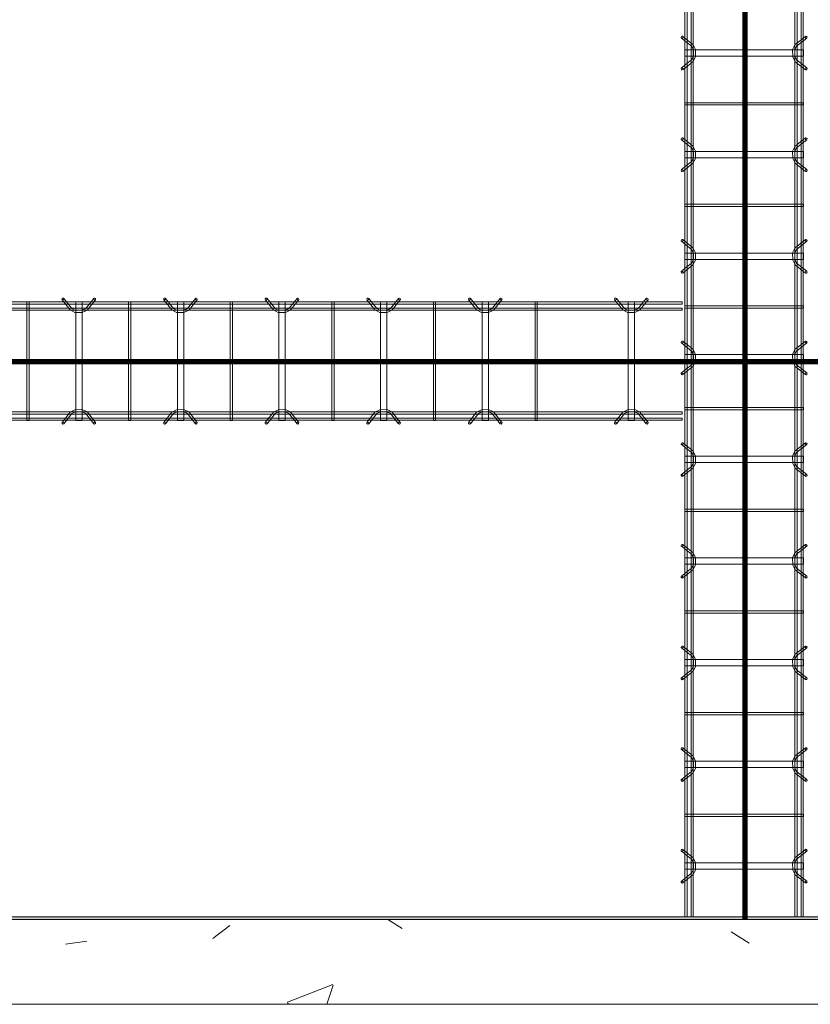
# Model space of a CAD drawing. Header units: inches. Extents: x -4136 to 1945, y -6639 to 12387.
# Tile 285 of 656: x -3736 to -3643, y 9891 to 10007. Entities that reach past the tile are written whole.
import ezdxf

# ---------------------------------------------------------------- set-up
doc = ezdxf.new("R2010")
doc.units = ezdxf.units.IN
doc.header["$MEASUREMENT"] = 0
for name, color, linetype, lineweight in [('A-GENM', 7, 'Continuous', 9), ('A-WALL-PATT', 7, 'Continuous', 18), ('S-BEAM', 7, 'Continuous', 9), ('S-FNDN', 7, 'Continuous', 9)]:
    doc.layers.add(name, color=color, linetype=linetype, lineweight=lineweight)

# ---------------------------------------------------------------- blocks, each defined once
blk = doc.blocks.new('Dowel bar assembly - Dowel bar assembly-671091-SLAB ON GROUND JOINTS')
at = {"layer": 'S-BEAM', "color": 253, "true_color": 0xaaaaaa}
for p, q in [((5.18, 1.19), (4.23, 2.39)), ((7.76, 2.39), (6.81, 1.19)), ((17.18, 1.19), (16.23, 2.39)), ((19.76, 2.39), (18.81, 1.19)), ((29.18, 1.19), (28.23, 2.39)), ((31.76, 2.39), (30.81, 1.19)), ((41.18, 1.19), (40.23, 2.39)), ((43.76, 2.39), (42.81, 1.19)), ((53.18, 1.19), (52.23, 2.39)), ((55.76, 2.39), (54.81, 1.19)), ((65.18, 1.19), (64.23, 2.39)), ((67.76, 2.39), (66.81, 1.19)), ((77.18, 1.19), (76.23, 2.39)), ((79.76, 2.39), (78.81, 1.19)), ((89.18, 1.19), (88.23, 2.39)), ((91.76, 2.39), (90.81, 1.19)), ((101.18, 1.19), (100.23, 2.39)), ((103.76, 2.39), (102.81, 1.19)), ((1524, 1.98), (0, 1.98)), ((0, 1.98), (0, 1.72)), ((0, 1.72), (0, 1.98)), ((0, 1.72), (1524, 1.72)), ((1524, 1.25), (0, 1.25)), ((0, 0.99), (0, 1.25)), ((0, 1.25), (0, 0.99)), ((4.02, 2.23), (4.97, 1.03)), ((5.63, 1.99), (5.63, -12.01)), ((6.38, 1.99), (5.63, 1.99)), ((5.63, 1.99), (6.38, 1.99)), ((6.38, -12.01), (6.38, 1.99)), ((7.01, 1.03), (7.96, 2.23)), ((11.87, 1.99), (11.87, -12.01)), ((12.13, 1.99), (11.87, 1.99)), ((11.87, 1.99), (12.13, 1.99)), ((12.13, -12.01), (12.13, 1.99)), ((16.02, 2.23), (16.97, 1.03)), ((17.63, 1.99), (17.63, -12.01)), ((18.38, 1.99), (17.63, 1.99)), ((17.63, 1.99), (18.38, 1.99)), ((18.38, -12.01), (18.38, 1.99)), ((19.01, 1.03), (19.96, 2.23)), ((23.87, 1.99), (23.87, -12.01)), ((24.13, 1.99), (23.87, 1.99)), ((23.87, 1.99), (24.13, 1.99)), ((24.13, -12.01), (24.13, 1.99)), ((28.02, 2.23), (28.97, 1.03)), ((29.63, 1.99), (29.63, -12.01)), ((30.38, 1.99), (29.63, 1.99)), ((29.63, 1.99), (30.38, 1.99)), ((30.38, -12.01), (30.38, 1.99)), ((31.01, 1.03), (31.96, 2.23)), ((35.87, 1.99), (35.87, -12.01)), ((36.13, 1.99), (35.87, 1.99)), ((35.87, 1.99), (36.13, 1.99)), ((36.13, -12.01), (36.13, 1.99)), ((40.02, 2.23), (40.97, 1.03)), ((41.63, 1.99), (41.63, -12.01)), ((42.38, 1.99), (41.63, 1.99)), ((41.63, 1.99), (42.38, 1.99)), ((42.38, -12.01), (42.38, 1.99)), ((43.01, 1.03), (43.96, 2.23)), ((47.87, 1.99), (47.87, -12.01)), ((48.13, 1.99), (47.87, 1.99)), ((47.87, 1.99), (48.13, 1.99)), ((48.13, -12.01), (48.13, 1.99)), ((52.02, 2.23), (52.97, 1.03)), ((53.63, 1.99), (53.63, -12.01)), ((54.38, 1.99), (53.63, 1.99)), ((53.63, 1.99), (54.38, 1.99)), ((54.38, -12.01), (54.38, 1.99)), ((55.01, 1.03), (55.96, 2.23)), ((59.87, 1.99), (59.87, -12.01)), ((60.13, 1.99), (59.87, 1.99)), ((59.87, 1.99), (60.13, 1.99)), ((60.13, -12.01), (60.13, 1.99)), ((64.02, 2.23), (64.97, 1.03)), ((65.63, 1.99), (65.63, -12.01)), ((66.38, 1.99), (65.63, 1.99)), ((65.63, 1.99), (66.38, 1.99)), ((66.38, -12.01), (66.38, 1.99)), ((67.01, 1.03), (67.96, 2.23)), ((71.87, 1.99), (71.87, -12.01)), ((72.13, 1.99), (71.87, 1.99)), ((71.87, 1.99), (72.13, 1.99)), ((72.13, -12.01), (72.13, 1.99)), ((76.02, 2.23), (76.97, 1.03)), ((77.63, 1.99), (77.63, -12.01)), ((78.38, 1.99), (77.63, 1.99)), ((77.63, 1.99), (78.38, 1.99)), ((78.38, -12.01), (78.38, 1.99)), ((79.01, 1.03), (79.96, 2.23)), ((83.87, 1.99), (83.87, -12.01)), ((84.13, 1.99), (83.87, 1.99)), ((83.87, 1.99), (84.13, 1.99)), ((84.13, -12.01), (84.13, 1.99)), ((88.02, 2.23), (88.97, 1.03)), ((89.63, 1.99), (89.63, -12.01)), ((90.38, 1.99), (89.63, 1.99)), ((89.63, 1.99), (90.38, 1.99)), ((90.38, -12.01), (90.38, 1.99)), ((91.01, 1.03), (91.96, 2.23)), ((95.87, 1.99), (95.87, -12.01)), ((96.13, 1.99), (95.87, 1.99)), ((95.87, 1.99), (96.13, 1.99)), ((96.13, -12.01), (96.13, 1.99)), ((100.02, 2.23), (100.97, 1.03)), ((101.63, 1.99), (101.63, -12.01)), ((102.38, 1.99), (101.63, 1.99)), ((101.63, 1.99), (102.38, 1.99)), ((102.38, -12.01), (102.38, 1.99)), ((103.01, 1.03), (103.96, 2.23)), ((0, 0.99), (1524, 0.99)), ((1524, -11.01), (0, -11.01)), ((0, -11.27), (0, -11.01)), ((0, -11.01), (0, -11.27)), ((0, -11.27), (1524, -11.27)), ((4.97, -11.05), (4.02, -12.25)), ((4.23, -12.41), (5.18, -11.21)), ((6.81, -11.21), (7.76, -12.41)), ((7.96, -12.25), (7.01, -11.05)), ((16.97, -11.05), (16.02, -12.25)), ((16.23, -12.41), (17.18, -11.21)), ((18.81, -11.21), (19.76, -12.41)), ((19.96, -12.25), (19.01, -11.05)), ((28.97, -11.05), (28.02, -12.25)), ((28.23, -12.41), (29.18, -11.21)), ((30.81, -11.21), (31.76, -12.41)), ((31.96, -12.25), (31.01, -11.05)), ((40.97, -11.05), (40.02, -12.25)), ((40.23, -12.41), (41.18, -11.21)), ((42.81, -11.21), (43.76, -12.41)), ((43.96, -12.25), (43.01, -11.05)), ((52.97, -11.05), (52.02, -12.25)), ((52.23, -12.41), (53.18, -11.21)), ((54.81, -11.21), (55.76, -12.41)), ((55.96, -12.25), (55.01, -11.05)), ((64.97, -11.05), (64.02, -12.25)), ((64.23, -12.41), (65.18, -11.21)), ((66.81, -11.21), (67.76, -12.41)), ((67.96, -12.25), (67.01, -11.05)), ((76.97, -11.05), (76.02, -12.25)), ((76.23, -12.41), (77.18, -11.21)), ((78.81, -11.21), (79.76, -12.41)), ((79.96, -12.25), (79.01, -11.05)), ((88.97, -11.05), (88.02, -12.25)), ((88.23, -12.41), (89.18, -11.21)), ((90.81, -11.21), (91.76, -12.41)), ((91.96, -12.25), (91.01, -11.05)), ((100.97, -11.05), (100.02, -12.25)), ((100.23, -12.41), (101.18, -11.21)), ((102.81, -11.21), (103.76, -12.41)), ((103.96, -12.25), (103.01, -11.05)), ((1524, -11.74), (0, -11.74)), ((0, -12), (0, -11.74)), ((0, -11.74), (0, -12)), ((0, -12), (1524, -12)), ((6.38, -12.01), (5.63, -12.01)), ((5.63, -12.01), (6.38, -12.01)), ((12.13, -12.01), (11.87, -12.01)), ((11.87, -12.01), (12.13, -12.01)), ((18.38, -12.01), (17.63, -12.01)), ((17.63, -12.01), (18.38, -12.01)), ((24.13, -12.01), (23.87, -12.01)), ((23.87, -12.01), (24.13, -12.01)), ((30.38, -12.01), (29.63, -12.01)), ((29.63, -12.01), (30.38, -12.01)), ((36.13, -12.01), (35.87, -12.01)), ((35.87, -12.01), (36.13, -12.01)), ((42.38, -12.01), (41.63, -12.01)), ((41.63, -12.01), (42.38, -12.01)), ((48.13, -12.01), (47.87, -12.01)), ((47.87, -12.01), (48.13, -12.01)), ((54.38, -12.01), (53.63, -12.01)), ((53.63, -12.01), (54.38, -12.01)), ((60.13, -12.01), (59.87, -12.01)), ((59.87, -12.01), (60.13, -12.01)), ((66.38, -12.01), (65.63, -12.01)), ((65.63, -12.01), (66.38, -12.01)), ((72.13, -12.01), (71.87, -12.01)), ((71.87, -12.01), (72.13, -12.01)), ((78.38, -12.01), (77.63, -12.01)), ((77.63, -12.01), (78.38, -12.01)), ((84.13, -12.01), (83.87, -12.01)), ((83.87, -12.01), (84.13, -12.01)), ((90.38, -12.01), (89.63, -12.01)), ((89.63, -12.01), (90.38, -12.01)), ((96.13, -12.01), (95.87, -12.01)), ((95.87, -12.01), (96.13, -12.01)), ((102.38, -12.01), (101.63, -12.01)), ((101.63, -12.01), (102.38, -12.01))]:
    blk.add_line(p, q, dxfattribs=at)
at = {"layer": 'S-BEAM', "color": 253, "true_color": 0xaaaaaa, "flags": 128}
for points in [[(5.18, 1.19), (5.62, 0.97), (6.38, 0.98), (6.81, 1.19)], [(17.18, 1.19), (17.62, 0.97), (18.38, 0.98), (18.81, 1.19)], [(29.18, 1.19), (29.62, 0.97), (30.38, 0.98), (30.81, 1.19)], [(41.18, 1.19), (41.62, 0.97), (42.38, 0.98), (42.81, 1.19)], [(53.18, 1.19), (53.62, 0.97), (54.38, 0.98), (54.81, 1.19)], [(65.18, 1.19), (65.62, 0.97), (66.38, 0.98), (66.81, 1.19)], [(77.18, 1.19), (77.62, 0.97), (78.38, 0.98), (78.81, 1.19)], [(89.18, 1.19), (89.62, 0.97), (90.38, 0.98), (90.81, 1.19)], [(101.18, 1.19), (101.62, 0.97), (102.38, 0.98), (102.81, 1.19)], [(4.97, 1.03), (5.53, 0.73), (6.39, 0.72), (6.97, 0.99), (7.01, 1.03)], [(16.97, 1.03), (17.53, 0.73), (18.39, 0.72), (18.97, 0.99), (19.01, 1.03)], [(28.97, 1.03), (29.53, 0.73), (30.39, 0.72), (30.97, 0.99), (31.01, 1.03)], [(40.97, 1.03), (41.53, 0.73), (42.39, 0.72), (42.97, 0.99), (43.01, 1.03)], [(52.97, 1.03), (53.53, 0.73), (54.39, 0.72), (54.97, 0.99), (55.01, 1.03)], [(64.97, 1.03), (65.53, 0.73), (66.39, 0.72), (66.97, 0.99), (67.01, 1.03)], [(76.97, 1.03), (77.53, 0.73), (78.39, 0.72), (78.97, 0.99), (79.01, 1.03)], [(88.97, 1.03), (89.53, 0.73), (90.39, 0.72), (90.97, 0.99), (91.01, 1.03)], [(100.97, 1.03), (101.53, 0.73), (102.39, 0.72), (102.97, 0.99), (103.01, 1.03)], [(4.97, -11.05), (5.53, -10.75), (6.39, -10.74), (6.97, -11.01), (7.01, -11.05)], [(5.18, -11.21), (5.62, -10.99), (6.38, -11), (6.81, -11.21)], [(16.97, -11.05), (17.53, -10.75), (18.39, -10.74), (18.97, -11.01), (19.01, -11.05)], [(17.18, -11.21), (17.62, -10.99), (18.38, -11), (18.81, -11.21)], [(28.97, -11.05), (29.53, -10.75), (30.39, -10.74), (30.97, -11.01), (31.01, -11.05)], [(29.18, -11.21), (29.62, -10.99), (30.38, -11), (30.81, -11.21)], [(40.97, -11.05), (41.53, -10.75), (42.39, -10.74), (42.97, -11.01), (43.01, -11.05)], [(41.18, -11.21), (41.62, -10.99), (42.38, -11), (42.81, -11.21)], [(52.97, -11.05), (53.53, -10.75), (54.39, -10.74), (54.97, -11.01), (55.01, -11.05)], [(53.18, -11.21), (53.62, -10.99), (54.38, -11), (54.81, -11.21)], [(64.97, -11.05), (65.53, -10.75), (66.39, -10.74), (66.97, -11.01), (67.01, -11.05)], [(65.18, -11.21), (65.62, -10.99), (66.38, -11), (66.81, -11.21)], [(76.97, -11.05), (77.53, -10.75), (78.39, -10.74), (78.97, -11.01), (79.01, -11.05)], [(77.18, -11.21), (77.62, -10.99), (78.38, -11), (78.81, -11.21)], [(88.97, -11.05), (89.53, -10.75), (90.39, -10.74), (90.97, -11.01), (91.01, -11.05)], [(89.18, -11.21), (89.62, -10.99), (90.38, -11), (90.81, -11.21)], [(100.97, -11.05), (101.53, -10.75), (102.39, -10.74), (102.97, -11.01), (103.01, -11.05)], [(101.18, -11.21), (101.62, -10.99), (102.38, -11), (102.81, -11.21)]]:
    blk.add_lwpolyline(points, dxfattribs=at)
at = {"layer": 'S-BEAM', "color": 253, "true_color": 0xaaaaaa}
for centre, major_axis, start_param, end_param in [((4.12, 2.31), (0.101, 0.08), 5.709265, 8.850858), ((4.12, 2.31), (0.101, 0.08), 2.567673, 5.709265), ((7.86, 2.31), (-0.101, 0.08), 3.715513, 6.857105), ((7.86, 2.31), (-0.101, 0.08), 0.57392, 3.715513), ((16.12, 2.31), (0.101, 0.08), 5.709265, 8.850858), ((16.12, 2.31), (0.101, 0.08), 2.567673, 5.709265), ((19.86, 2.31), (-0.101, 0.08), 3.715513, 6.857105), ((19.86, 2.31), (-0.101, 0.08), 0.57392, 3.715513), ((28.12, 2.31), (0.101, 0.08), 5.709265, 8.850858), ((28.12, 2.31), (0.101, 0.08), 2.567673, 5.709265), ((31.86, 2.31), (-0.101, 0.08), 3.715513, 6.857105), ((31.86, 2.31), (-0.101, 0.08), 0.57392, 3.715513), ((40.12, 2.31), (0.101, 0.08), 5.709265, 8.850858), ((40.12, 2.31), (0.101, 0.08), 2.567673, 5.709265), ((43.86, 2.31), (-0.101, 0.08), 3.715513, 6.857105), ((43.86, 2.31), (-0.101, 0.08), 0.57392, 3.715513), ((52.12, 2.31), (0.101, 0.08), 5.709265, 8.850858), ((52.12, 2.31), (0.101, 0.08), 2.567673, 5.709265), ((55.86, 2.31), (-0.101, 0.08), 3.715513, 6.857105), ((55.86, 2.31), (-0.101, 0.08), 0.57392, 3.715513), ((64.12, 2.31), (0.101, 0.08), 5.709265, 8.850858), ((64.12, 2.31), (0.101, 0.08), 2.567673, 5.709265), ((67.86, 2.31), (-0.101, 0.08), 3.715513, 6.857105), ((67.86, 2.31), (-0.101, 0.08), 0.57392, 3.715513), ((76.12, 2.31), (0.101, 0.08), 5.709265, 8.850858), ((76.12, 2.31), (0.101, 0.08), 2.567673, 5.709265), ((79.86, 2.31), (-0.101, 0.08), 3.715513, 6.857105), ((79.86, 2.31), (-0.101, 0.08), 0.57392, 3.715513), ((88.12, 2.31), (0.101, 0.08), 5.709265, 8.850858), ((88.12, 2.31), (0.101, 0.08), 2.567673, 5.709265), ((91.86, 2.31), (-0.101, 0.08), 3.715513, 6.857105), ((91.86, 2.31), (-0.101, 0.08), 0.57392, 3.715513), ((100.12, 2.31), (0.101, 0.08), 5.709265, 8.850858), ((100.12, 2.31), (0.101, 0.08), 2.567673, 5.709265), ((103.86, 2.31), (-0.101, 0.08), 3.715513, 6.857105), ((103.86, 2.31), (-0.101, 0.08), 0.57392, 3.715513), ((4.12, -12.33), (-0.101, 0.08), 3.715513, 6.857105), ((4.12, -12.33), (-0.101, 0.08), 0.57392, 3.715513), ((7.86, -12.33), (0.101, 0.08), 5.709265, 8.850858), ((7.86, -12.33), (0.101, 0.08), 2.567673, 5.709265), ((16.12, -12.33), (-0.101, 0.08), 3.715513, 6.857105), ((16.12, -12.33), (-0.101, 0.08), 0.57392, 3.715513), ((19.86, -12.33), (0.101, 0.08), 5.709265, 8.850858), ((19.86, -12.33), (0.101, 0.08), 2.567673, 5.709265), ((28.12, -12.33), (-0.101, 0.08), 3.715513, 6.857105), ((28.12, -12.33), (-0.101, 0.08), 0.57392, 3.715513), ((31.86, -12.33), (0.101, 0.08), 5.709265, 8.850858), ((31.86, -12.33), (0.101, 0.08), 2.567673, 5.709265), ((40.12, -12.33), (-0.101, 0.08), 3.715513, 6.857105), ((40.12, -12.33), (-0.101, 0.08), 0.57392, 3.715513), ((43.86, -12.33), (0.101, 0.08), 5.709265, 8.850858), ((43.86, -12.33), (0.101, 0.08), 2.567673, 5.709265), ((52.12, -12.33), (-0.101, 0.08), 3.715513, 6.857105), ((52.12, -12.33), (-0.101, 0.08), 0.57392, 3.715513), ((55.86, -12.33), (0.101, 0.08), 5.709265, 8.850858), ((55.86, -12.33), (0.101, 0.08), 2.567673, 5.709265), ((64.12, -12.33), (-0.101, 0.08), 3.715513, 6.857105), ((64.12, -12.33), (-0.101, 0.08), 0.57392, 3.715513), ((67.86, -12.33), (0.101, 0.08), 5.709265, 8.850858), ((67.86, -12.33), (0.101, 0.08), 2.567673, 5.709265), ((76.12, -12.33), (-0.101, 0.08), 3.715513, 6.857105), ((76.12, -12.33), (-0.101, 0.08), 0.57392, 3.715513), ((79.86, -12.33), (0.101, 0.08), 5.709265, 8.850858), ((79.86, -12.33), (0.101, 0.08), 2.567673, 5.709265), ((88.12, -12.33), (-0.101, 0.08), 3.715513, 6.857105), ((88.12, -12.33), (-0.101, 0.08), 0.57392, 3.715513), ((91.86, -12.33), (0.101, 0.08), 5.709265, 8.850858), ((91.86, -12.33), (0.101, 0.08), 2.567673, 5.709265), ((100.12, -12.33), (-0.101, 0.08), 3.715513, 6.857105), ((100.12, -12.33), (-0.101, 0.08), 0.57392, 3.715513), ((103.86, -12.33), (0.101, 0.08), 5.709265, 8.850858), ((103.86, -12.33), (0.101, 0.08), 2.567673, 5.709265)]:
    blk.add_ellipse(centre, major_axis=major_axis, ratio=0.816528, start_param=start_param, end_param=end_param, dxfattribs=at)
blk = doc.blocks.new('Dowel bar assembly - Dowel bar assembly-673167-SLAB ON GROUND JOINTS')
at = {"layer": 'S-BEAM', "color": 253, "true_color": 0xaaaaaa}
for p, q in [((5.18, 1.19), (4.23, 2.39)), ((7.76, 2.39), (6.81, 1.19)), ((17.18, 1.19), (16.23, 2.39)), ((19.76, 2.39), (18.81, 1.19)), ((29.18, 1.19), (28.23, 2.39)), ((31.76, 2.39), (30.81, 1.19)), ((41.18, 1.19), (40.23, 2.39)), ((43.76, 2.39), (42.81, 1.19)), ((53.18, 1.19), (52.23, 2.39)), ((55.76, 2.39), (54.81, 1.19)), ((65.18, 1.19), (64.23, 2.39)), ((67.76, 2.39), (66.81, 1.19)), ((77.18, 1.19), (76.23, 2.39)), ((79.76, 2.39), (78.81, 1.19)), ((89.18, 1.19), (88.23, 2.39)), ((91.76, 2.39), (90.81, 1.19)), ((101.18, 1.19), (100.23, 2.39)), ((103.76, 2.39), (102.81, 1.19)), ((113.18, 1.19), (112.23, 2.39)), ((115.76, 2.39), (114.81, 1.19)), ((125.18, 1.19), (124.23, 2.39)), ((127.76, 2.39), (126.81, 1.19)), ((137.18, 1.19), (136.23, 2.39)), ((139.76, 2.39), (138.81, 1.19)), ((154.43, 1.19), (153.48, 2.39)), ((157.01, 2.39), (156.06, 1.19)), ((161.25, 1.98), (0, 1.98)), ((0, 1.98), (0, 1.72)), ((0, 1.72), (0, 1.98)), ((0, 1.72), (161.25, 1.72)), ((161.25, 1.25), (0, 1.25)), ((0, 0.99), (0, 1.25)), ((0, 1.25), (0, 0.99)), ((4.02, 2.23), (4.97, 1.03)), ((5.63, 1.99), (5.63, -12.01)), ((6.38, 1.99), (5.63, 1.99)), ((5.63, 1.99), (6.38, 1.99)), ((6.38, -12.01), (6.38, 1.99)), ((7.01, 1.03), (7.96, 2.23)), ((11.87, 1.99), (11.87, -12.01)), ((12.13, 1.99), (11.87, 1.99)), ((11.87, 1.99), (12.13, 1.99)), ((12.13, -12.01), (12.13, 1.99)), ((16.02, 2.23), (16.97, 1.03)), ((17.63, 1.99), (17.63, -12.01)), ((18.38, 1.99), (17.63, 1.99)), ((17.63, 1.99), (18.38, 1.99)), ((18.38, -12.01), (18.38, 1.99)), ((19.01, 1.03), (19.96, 2.23)), ((23.87, 1.99), (23.87, -12.01)), ((24.13, 1.99), (23.87, 1.99)), ((23.87, 1.99), (24.13, 1.99)), ((24.13, -12.01), (24.13, 1.99)), ((28.02, 2.23), (28.97, 1.03)), ((29.63, 1.99), (29.63, -12.01)), ((30.38, 1.99), (29.63, 1.99)), ((29.63, 1.99), (30.38, 1.99)), ((30.38, -12.01), (30.38, 1.99)), ((31.01, 1.03), (31.96, 2.23)), ((35.87, 1.99), (35.87, -12.01)), ((36.13, 1.99), (35.87, 1.99)), ((35.87, 1.99), (36.13, 1.99)), ((36.13, -12.01), (36.13, 1.99)), ((40.02, 2.23), (40.97, 1.03)), ((41.63, 1.99), (41.63, -12.01)), ((42.38, 1.99), (41.63, 1.99)), ((41.63, 1.99), (42.38, 1.99)), ((42.38, -12.01), (42.38, 1.99)), ((43.01, 1.03), (43.96, 2.23)), ((47.87, 1.99), (47.87, -12.01)), ((48.13, 1.99), (47.87, 1.99)), ((47.87, 1.99), (48.13, 1.99)), ((48.13, -12.01), (48.13, 1.99)), ((52.02, 2.23), (52.97, 1.03)), ((53.63, 1.99), (53.63, -12.01)), ((54.38, 1.99), (53.63, 1.99)), ((53.63, 1.99), (54.38, 1.99)), ((54.38, -12.01), (54.38, 1.99)), ((55.01, 1.03), (55.96, 2.23)), ((59.87, 1.99), (59.87, -12.01)), ((60.13, 1.99), (59.87, 1.99)), ((59.87, 1.99), (60.13, 1.99)), ((60.13, -12.01), (60.13, 1.99)), ((64.02, 2.23), (64.97, 1.03)), ((65.63, 1.99), (65.63, -12.01)), ((66.38, 1.99), (65.63, 1.99)), ((65.63, 1.99), (66.38, 1.99)), ((66.38, -12.01), (66.38, 1.99)), ((67.01, 1.03), (67.96, 2.23)), ((71.87, 1.99), (71.87, -12.01)), ((72.13, 1.99), (71.87, 1.99)), ((71.87, 1.99), (72.13, 1.99)), ((72.13, -12.01), (72.13, 1.99)), ((76.02, 2.23), (76.97, 1.03)), ((77.63, 1.99), (77.63, -12.01)), ((78.38, 1.99), (77.63, 1.99)), ((77.63, 1.99), (78.38, 1.99)), ((78.38, -12.01), (78.38, 1.99)), ((79.01, 1.03), (79.96, 2.23)), ((83.87, 1.99), (83.87, -12.01)), ((84.13, 1.99), (83.87, 1.99)), ((83.87, 1.99), (84.13, 1.99)), ((84.13, -12.01), (84.13, 1.99)), ((88.02, 2.23), (88.97, 1.03)), ((89.63, 1.99), (89.63, -12.01)), ((90.38, 1.99), (89.63, 1.99)), ((89.63, 1.99), (90.38, 1.99)), ((90.38, -12.01), (90.38, 1.99)), ((91.01, 1.03), (91.96, 2.23)), ((95.87, 1.99), (95.87, -12.01)), ((96.13, 1.99), (95.87, 1.99)), ((95.87, 1.99), (96.13, 1.99)), ((96.13, -12.01), (96.13, 1.99)), ((100.02, 2.23), (100.97, 1.03)), ((101.63, 1.99), (101.63, -12.01)), ((102.38, 1.99), (101.63, 1.99)), ((101.63, 1.99), (102.38, 1.99)), ((102.38, -12.01), (102.38, 1.99)), ((103.01, 1.03), (103.96, 2.23)), ((107.87, 1.99), (107.87, -12.01)), ((108.13, 1.99), (107.87, 1.99)), ((107.87, 1.99), (108.13, 1.99)), ((108.13, -12.01), (108.13, 1.99)), ((112.02, 2.23), (112.97, 1.03)), ((113.63, 1.99), (113.63, -12.01)), ((114.38, 1.99), (113.63, 1.99)), ((113.63, 1.99), (114.38, 1.99)), ((114.38, -12.01), (114.38, 1.99)), ((115.01, 1.03), (115.96, 2.23)), ((119.87, 1.99), (119.87, -12.01)), ((120.13, 1.99), (119.87, 1.99)), ((119.87, 1.99), (120.13, 1.99)), ((120.13, -12.01), (120.13, 1.99)), ((124.02, 2.23), (124.97, 1.03)), ((125.63, 1.99), (125.63, -12.01)), ((126.38, 1.99), (125.63, 1.99)), ((125.63, 1.99), (126.38, 1.99)), ((126.38, -12.01), (126.38, 1.99)), ((127.01, 1.03), (127.96, 2.23)), ((131.87, 1.99), (131.87, -12.01)), ((132.13, 1.99), (131.87, 1.99)), ((131.87, 1.99), (132.13, 1.99)), ((132.13, -12.01), (132.13, 1.99)), ((136.02, 2.23), (136.97, 1.03)), ((137.63, 1.99), (137.63, -12.01)), ((138.38, 1.99), (137.63, 1.99)), ((137.63, 1.99), (138.38, 1.99)), ((138.38, -12.01), (138.38, 1.99)), ((139.01, 1.03), (139.96, 2.23)), ((143.87, 1.99), (143.87, -12.01)), ((144.13, 1.99), (143.87, 1.99)), ((143.87, 1.99), (144.13, 1.99)), ((144.13, -12.01), (144.13, 1.99)), ((153.27, 2.23), (154.22, 1.03)), ((154.88, 1.99), (154.88, -12.01)), ((155.63, 1.99), (154.88, 1.99)), ((154.88, 1.99), (155.63, 1.99)), ((155.63, -12.01), (155.63, 1.99)), ((156.26, 1.03), (157.21, 2.23)), ((161.25, 1.98), (161.25, 1.72)), ((161.25, 1.72), (161.25, 1.98)), ((161.25, 0.99), (161.25, 1.25)), ((161.25, 1.25), (161.25, 0.99)), ((0, 0.99), (161.25, 0.99)), ((161.25, -11.01), (0, -11.01)), ((0, -11.27), (0, -11.01)), ((0, -11.01), (0, -11.27)), ((0, -11.27), (161.25, -11.27)), ((4.97, -11.05), (4.02, -12.25)), ((4.23, -12.41), (5.18, -11.21)), ((6.81, -11.21), (7.76, -12.41)), ((7.96, -12.25), (7.01, -11.05)), ((16.97, -11.05), (16.02, -12.25)), ((16.23, -12.41), (17.18, -11.21)), ((18.81, -11.21), (19.76, -12.41)), ((19.96, -12.25), (19.01, -11.05)), ((28.97, -11.05), (28.02, -12.25)), ((28.23, -12.41), (29.18, -11.21)), ((30.81, -11.21), (31.76, -12.41)), ((31.96, -12.25), (31.01, -11.05)), ((40.97, -11.05), (40.02, -12.25)), ((40.23, -12.41), (41.18, -11.21)), ((42.81, -11.21), (43.76, -12.41)), ((43.96, -12.25), (43.01, -11.05)), ((52.97, -11.05), (52.02, -12.25)), ((52.23, -12.41), (53.18, -11.21)), ((54.81, -11.21), (55.76, -12.41)), ((55.96, -12.25), (55.01, -11.05)), ((64.97, -11.05), (64.02, -12.25)), ((64.23, -12.41), (65.18, -11.21)), ((66.81, -11.21), (67.76, -12.41)), ((67.96, -12.25), (67.01, -11.05)), ((76.97, -11.05), (76.02, -12.25)), ((76.23, -12.41), (77.18, -11.21)), ((78.81, -11.21), (79.76, -12.41)), ((79.96, -12.25), (79.01, -11.05)), ((88.97, -11.05), (88.02, -12.25)), ((88.23, -12.41), (89.18, -11.21)), ((90.81, -11.21), (91.76, -12.41)), ((91.96, -12.25), (91.01, -11.05)), ((100.97, -11.05), (100.02, -12.25)), ((100.23, -12.41), (101.18, -11.21)), ((102.81, -11.21), (103.76, -12.41)), ((103.96, -12.25), (103.01, -11.05)), ((112.97, -11.05), (112.02, -12.25)), ((112.23, -12.41), (113.18, -11.21)), ((114.81, -11.21), (115.76, -12.41)), ((115.96, -12.25), (115.01, -11.05)), ((124.97, -11.05), (124.02, -12.25)), ((124.23, -12.41), (125.18, -11.21)), ((126.81, -11.21), (127.76, -12.41)), ((127.96, -12.25), (127.01, -11.05)), ((136.97, -11.05), (136.02, -12.25)), ((136.23, -12.41), (137.18, -11.21)), ((138.81, -11.21), (139.76, -12.41)), ((139.96, -12.25), (139.01, -11.05)), ((154.22, -11.05), (153.27, -12.25)), ((153.48, -12.41), (154.43, -11.21)), ((156.06, -11.21), (157.01, -12.41)), ((157.21, -12.25), (156.26, -11.05)), ((161.25, -11.27), (161.25, -11.01)), ((161.25, -11.01), (161.25, -11.27)), ((161.25, -11.74), (0, -11.74)), ((0, -12), (0, -11.74)), ((0, -11.74), (0, -12)), ((0, -12), (161.25, -12)), ((6.38, -12.01), (5.63, -12.01)), ((5.63, -12.01), (6.38, -12.01)), ((12.13, -12.01), (11.87, -12.01)), ((11.87, -12.01), (12.13, -12.01)), ((18.38, -12.01), (17.63, -12.01)), ((17.63, -12.01), (18.38, -12.01)), ((24.13, -12.01), (23.87, -12.01)), ((23.87, -12.01), (24.13, -12.01)), ((30.38, -12.01), (29.63, -12.01)), ((29.63, -12.01), (30.38, -12.01)), ((36.13, -12.01), (35.87, -12.01)), ((35.87, -12.01), (36.13, -12.01)), ((42.38, -12.01), (41.63, -12.01)), ((41.63, -12.01), (42.38, -12.01)), ((48.13, -12.01), (47.87, -12.01)), ((47.87, -12.01), (48.13, -12.01)), ((54.38, -12.01), (53.63, -12.01)), ((53.63, -12.01), (54.38, -12.01)), ((60.13, -12.01), (59.87, -12.01)), ((59.87, -12.01), (60.13, -12.01)), ((66.38, -12.01), (65.63, -12.01)), ((65.63, -12.01), (66.38, -12.01)), ((72.13, -12.01), (71.87, -12.01)), ((71.87, -12.01), (72.13, -12.01)), ((78.38, -12.01), (77.63, -12.01)), ((77.63, -12.01), (78.38, -12.01)), ((84.13, -12.01), (83.87, -12.01)), ((83.87, -12.01), (84.13, -12.01)), ((90.38, -12.01), (89.63, -12.01)), ((89.63, -12.01), (90.38, -12.01)), ((96.13, -12.01), (95.87, -12.01)), ((95.87, -12.01), (96.13, -12.01)), ((102.38, -12.01), (101.63, -12.01)), ((101.63, -12.01), (102.38, -12.01)), ((108.13, -12.01), (107.87, -12.01)), ((107.87, -12.01), (108.13, -12.01)), ((114.38, -12.01), (113.63, -12.01)), ((113.63, -12.01), (114.38, -12.01)), ((120.13, -12.01), (119.87, -12.01)), ((119.87, -12.01), (120.13, -12.01)), ((126.38, -12.01), (125.63, -12.01)), ((125.63, -12.01), (126.38, -12.01)), ((132.13, -12.01), (131.87, -12.01)), ((131.87, -12.01), (132.13, -12.01)), ((138.38, -12.01), (137.63, -12.01)), ((137.63, -12.01), (138.38, -12.01)), ((144.13, -12.01), (143.87, -12.01)), ((143.87, -12.01), (144.13, -12.01)), ((155.63, -12.01), (154.88, -12.01)), ((154.88, -12.01), (155.63, -12.01)), ((161.25, -12), (161.25, -11.74)), ((161.25, -11.74), (161.25, -12))]:
    blk.add_line(p, q, dxfattribs=at)
at = {"layer": 'S-BEAM', "color": 253, "true_color": 0xaaaaaa, "flags": 128}
for points in [[(5.18, 1.19), (5.62, 0.97), (6.38, 0.98), (6.81, 1.19)], [(17.18, 1.19), (17.62, 0.97), (18.38, 0.98), (18.81, 1.19)], [(29.18, 1.19), (29.62, 0.97), (30.38, 0.98), (30.81, 1.19)], [(41.18, 1.19), (41.62, 0.97), (42.38, 0.98), (42.81, 1.19)], [(53.18, 1.19), (53.62, 0.97), (54.38, 0.98), (54.81, 1.19)], [(65.18, 1.19), (65.62, 0.97), (66.38, 0.98), (66.81, 1.19)], [(77.18, 1.19), (77.62, 0.97), (78.38, 0.98), (78.81, 1.19)], [(89.18, 1.19), (89.62, 0.97), (90.38, 0.98), (90.81, 1.19)], [(101.18, 1.19), (101.62, 0.97), (102.38, 0.98), (102.81, 1.19)], [(113.18, 1.19), (113.62, 0.97), (114.38, 0.98), (114.81, 1.19)], [(125.18, 1.19), (125.62, 0.97), (126.38, 0.98), (126.81, 1.19)], [(137.18, 1.19), (137.62, 0.97), (138.38, 0.98), (138.81, 1.19)], [(154.43, 1.19), (154.87, 0.97), (155.63, 0.98), (156.06, 1.19)], [(4.97, 1.03), (5.53, 0.73), (6.39, 0.72), (6.97, 0.99), (7.01, 1.03)], [(16.97, 1.03), (17.53, 0.73), (18.39, 0.72), (18.97, 0.99), (19.01, 1.03)], [(28.97, 1.03), (29.53, 0.73), (30.39, 0.72), (30.97, 0.99), (31.01, 1.03)], [(40.97, 1.03), (41.53, 0.73), (42.39, 0.72), (42.97, 0.99), (43.01, 1.03)], [(52.97, 1.03), (53.53, 0.73), (54.39, 0.72), (54.97, 0.99), (55.01, 1.03)], [(64.97, 1.03), (65.53, 0.73), (66.39, 0.72), (66.97, 0.99), (67.01, 1.03)], [(76.97, 1.03), (77.53, 0.73), (78.39, 0.72), (78.97, 0.99), (79.01, 1.03)], [(88.97, 1.03), (89.53, 0.73), (90.39, 0.72), (90.97, 0.99), (91.01, 1.03)], [(100.97, 1.03), (101.53, 0.73), (102.39, 0.72), (102.97, 0.99), (103.01, 1.03)], [(112.97, 1.03), (113.53, 0.73), (114.39, 0.72), (114.97, 0.99), (115.01, 1.03)], [(124.97, 1.03), (125.53, 0.73), (126.39, 0.72), (126.97, 0.99), (127.01, 1.03)], [(136.97, 1.03), (137.53, 0.73), (138.39, 0.72), (138.97, 0.99), (139.01, 1.03)], [(154.22, 1.03), (154.78, 0.73), (155.64, 0.72), (156.22, 0.99), (156.26, 1.03)], [(4.97, -11.05), (5.53, -10.75), (6.39, -10.74), (6.97, -11.01), (7.01, -11.05)], [(5.18, -11.21), (5.62, -10.99), (6.38, -11), (6.81, -11.21)], [(16.97, -11.05), (17.53, -10.75), (18.39, -10.74), (18.97, -11.01), (19.01, -11.05)], [(17.18, -11.21), (17.62, -10.99), (18.38, -11), (18.81, -11.21)], [(28.97, -11.05), (29.53, -10.75), (30.39, -10.74), (30.97, -11.01), (31.01, -11.05)], [(29.18, -11.21), (29.62, -10.99), (30.38, -11), (30.81, -11.21)], [(40.97, -11.05), (41.53, -10.75), (42.39, -10.74), (42.97, -11.01), (43.01, -11.05)], [(41.18, -11.21), (41.62, -10.99), (42.38, -11), (42.81, -11.21)], [(52.97, -11.05), (53.53, -10.75), (54.39, -10.74), (54.97, -11.01), (55.01, -11.05)], [(53.18, -11.21), (53.62, -10.99), (54.38, -11), (54.81, -11.21)], [(64.97, -11.05), (65.53, -10.75), (66.39, -10.74), (66.97, -11.01), (67.01, -11.05)], [(65.18, -11.21), (65.62, -10.99), (66.38, -11), (66.81, -11.21)], [(76.97, -11.05), (77.53, -10.75), (78.39, -10.74), (78.97, -11.01), (79.01, -11.05)], [(77.18, -11.21), (77.62, -10.99), (78.38, -11), (78.81, -11.21)], [(88.97, -11.05), (89.53, -10.75), (90.39, -10.74), (90.97, -11.01), (91.01, -11.05)], [(89.18, -11.21), (89.62, -10.99), (90.38, -11), (90.81, -11.21)], [(100.97, -11.05), (101.53, -10.75), (102.39, -10.74), (102.97, -11.01), (103.01, -11.05)], [(101.18, -11.21), (101.62, -10.99), (102.38, -11), (102.81, -11.21)], [(112.97, -11.05), (113.53, -10.75), (114.39, -10.74), (114.97, -11.01), (115.01, -11.05)], [(113.18, -11.21), (113.62, -10.99), (114.38, -11), (114.81, -11.21)], [(124.97, -11.05), (125.53, -10.75), (126.39, -10.74), (126.97, -11.01), (127.01, -11.05)], [(125.18, -11.21), (125.62, -10.99), (126.38, -11), (126.81, -11.21)], [(136.97, -11.05), (137.53, -10.75), (138.39, -10.74), (138.97, -11.01), (139.01, -11.05)], [(137.18, -11.21), (137.62, -10.99), (138.38, -11), (138.81, -11.21)], [(154.22, -11.05), (154.78, -10.75), (155.64, -10.74), (156.22, -11.01), (156.26, -11.05)], [(154.43, -11.21), (154.87, -10.99), (155.63, -11), (156.06, -11.21)]]:
    blk.add_lwpolyline(points, dxfattribs=at)
at = {"layer": 'S-BEAM', "color": 253, "true_color": 0xaaaaaa}
for centre, major_axis, start_param, end_param in [((4.12, 2.31), (0.101, 0.08), 5.709265, 8.850858), ((4.12, 2.31), (0.101, 0.08), 2.567673, 5.709265), ((7.86, 2.31), (-0.101, 0.08), 3.715513, 6.857105), ((7.86, 2.31), (-0.101, 0.08), 0.57392, 3.715513), ((16.12, 2.31), (0.101, 0.08), 5.709265, 8.850858), ((16.12, 2.31), (0.101, 0.08), 2.567673, 5.709265), ((19.86, 2.31), (-0.101, 0.08), 3.715513, 6.857105), ((19.86, 2.31), (-0.101, 0.08), 0.57392, 3.715513), ((28.12, 2.31), (0.101, 0.08), 5.709265, 8.850858), ((28.12, 2.31), (0.101, 0.08), 2.567673, 5.709265), ((31.86, 2.31), (-0.101, 0.08), 3.715513, 6.857105), ((31.86, 2.31), (-0.101, 0.08), 0.57392, 3.715513), ((40.12, 2.31), (0.101, 0.08), 5.709265, 8.850858), ((40.12, 2.31), (0.101, 0.08), 2.567673, 5.709265), ((43.86, 2.31), (-0.101, 0.08), 3.715513, 6.857105), ((43.86, 2.31), (-0.101, 0.08), 0.57392, 3.715513), ((52.12, 2.31), (0.101, 0.08), 5.709265, 8.850858), ((52.12, 2.31), (0.101, 0.08), 2.567673, 5.709265), ((55.86, 2.31), (-0.101, 0.08), 3.715513, 6.857105), ((55.86, 2.31), (-0.101, 0.08), 0.57392, 3.715513), ((64.12, 2.31), (0.101, 0.08), 5.709265, 8.850858), ((64.12, 2.31), (0.101, 0.08), 2.567673, 5.709265), ((67.86, 2.31), (-0.101, 0.08), 3.715513, 6.857105), ((67.86, 2.31), (-0.101, 0.08), 0.57392, 3.715513), ((76.12, 2.31), (0.101, 0.08), 5.709265, 8.850858), ((76.12, 2.31), (0.101, 0.08), 2.567673, 5.709265), ((79.86, 2.31), (-0.101, 0.08), 3.715513, 6.857105), ((79.86, 2.31), (-0.101, 0.08), 0.57392, 3.715513), ((88.12, 2.31), (0.101, 0.08), 5.709265, 8.850858), ((88.12, 2.31), (0.101, 0.08), 2.567673, 5.709265), ((91.86, 2.31), (-0.101, 0.08), 3.715513, 6.857105), ((91.86, 2.31), (-0.101, 0.08), 0.57392, 3.715513), ((100.12, 2.31), (0.101, 0.08), 5.709265, 8.850858), ((100.12, 2.31), (0.101, 0.08), 2.567673, 5.709265), ((103.86, 2.31), (-0.101, 0.08), 3.715513, 6.857105), ((103.86, 2.31), (-0.101, 0.08), 0.57392, 3.715513), ((112.12, 2.31), (0.101, 0.08), 5.709265, 8.850858), ((112.12, 2.31), (0.101, 0.08), 2.567673, 5.709265), ((115.86, 2.31), (-0.101, 0.08), 3.715513, 6.857105), ((115.86, 2.31), (-0.101, 0.08), 0.57392, 3.715513), ((124.12, 2.31), (0.101, 0.08), 5.709265, 8.850858), ((124.12, 2.31), (0.101, 0.08), 2.567673, 5.709265), ((127.86, 2.31), (-0.101, 0.08), 3.715513, 6.857105), ((127.86, 2.31), (-0.101, 0.08), 0.57392, 3.715513), ((136.12, 2.31), (0.101, 0.08), 5.709265, 8.850858), ((136.12, 2.31), (0.101, 0.08), 2.567673, 5.709265), ((139.86, 2.31), (-0.101, 0.08), 3.715513, 6.857105), ((139.86, 2.31), (-0.101, 0.08), 0.57392, 3.715513), ((153.37, 2.31), (0.101, 0.08), 5.709265, 8.850858), ((153.37, 2.31), (0.101, 0.08), 2.567673, 5.709265), ((157.11, 2.31), (-0.101, 0.08), 3.715513, 6.857105), ((157.11, 2.31), (-0.101, 0.08), 0.57392, 3.715513), ((4.12, -12.33), (-0.101, 0.08), 3.715513, 6.857105), ((4.12, -12.33), (-0.101, 0.08), 0.57392, 3.715513), ((7.86, -12.33), (0.101, 0.08), 5.709265, 8.850858), ((7.86, -12.33), (0.101, 0.08), 2.567673, 5.709265), ((16.12, -12.33), (-0.101, 0.08), 3.715513, 6.857105), ((16.12, -12.33), (-0.101, 0.08), 0.57392, 3.715513), ((19.86, -12.33), (0.101, 0.08), 5.709265, 8.850858), ((19.86, -12.33), (0.101, 0.08), 2.567673, 5.709265), ((28.12, -12.33), (-0.101, 0.08), 3.715513, 6.857105), ((28.12, -12.33), (-0.101, 0.08), 0.57392, 3.715513), ((31.86, -12.33), (0.101, 0.08), 5.709265, 8.850858), ((31.86, -12.33), (0.101, 0.08), 2.567673, 5.709265), ((40.12, -12.33), (-0.101, 0.08), 3.715513, 6.857105), ((40.12, -12.33), (-0.101, 0.08), 0.57392, 3.715513), ((43.86, -12.33), (0.101, 0.08), 5.709265, 8.850858), ((43.86, -12.33), (0.101, 0.08), 2.567673, 5.709265), ((52.12, -12.33), (-0.101, 0.08), 3.715513, 6.857105), ((52.12, -12.33), (-0.101, 0.08), 0.57392, 3.715513), ((55.86, -12.33), (0.101, 0.08), 5.709265, 8.850858), ((55.86, -12.33), (0.101, 0.08), 2.567673, 5.709265), ((64.12, -12.33), (-0.101, 0.08), 3.715513, 6.857105), ((64.12, -12.33), (-0.101, 0.08), 0.57392, 3.715513), ((67.86, -12.33), (0.101, 0.08), 5.709265, 8.850858), ((67.86, -12.33), (0.101, 0.08), 2.567673, 5.709265), ((76.12, -12.33), (-0.101, 0.08), 3.715513, 6.857105), ((76.12, -12.33), (-0.101, 0.08), 0.57392, 3.715513), ((79.86, -12.33), (0.101, 0.08), 5.709265, 8.850858), ((79.86, -12.33), (0.101, 0.08), 2.567673, 5.709265), ((88.12, -12.33), (-0.101, 0.08), 3.715513, 6.857105), ((88.12, -12.33), (-0.101, 0.08), 0.57392, 3.715513), ((91.86, -12.33), (0.101, 0.08), 5.709265, 8.850858), ((91.86, -12.33), (0.101, 0.08), 2.567673, 5.709265), ((100.12, -12.33), (-0.101, 0.08), 3.715513, 6.857105), ((100.12, -12.33), (-0.101, 0.08), 0.57392, 3.715513), ((103.86, -12.33), (0.101, 0.08), 5.709265, 8.850858), ((103.86, -12.33), (0.101, 0.08), 2.567673, 5.709265), ((112.12, -12.33), (-0.101, 0.08), 3.715513, 6.857105), ((112.12, -12.33), (-0.101, 0.08), 0.57392, 3.715513), ((115.86, -12.33), (0.101, 0.08), 5.709265, 8.850858), ((115.86, -12.33), (0.101, 0.08), 2.567673, 5.709265), ((124.12, -12.33), (-0.101, 0.08), 3.715513, 6.857105), ((124.12, -12.33), (-0.101, 0.08), 0.57392, 3.715513), ((127.86, -12.33), (0.101, 0.08), 5.709265, 8.850858), ((127.86, -12.33), (0.101, 0.08), 2.567673, 5.709265), ((136.12, -12.33), (-0.101, 0.08), 3.715513, 6.857105), ((136.12, -12.33), (-0.101, 0.08), 0.57392, 3.715513), ((139.86, -12.33), (0.101, 0.08), 5.709265, 8.850858), ((139.86, -12.33), (0.101, 0.08), 2.567673, 5.709265), ((153.37, -12.33), (-0.101, 0.08), 3.715513, 6.857105), ((153.37, -12.33), (-0.101, 0.08), 0.57392, 3.715513), ((157.11, -12.33), (0.101, 0.08), 5.709265, 8.850858), ((157.11, -12.33), (0.101, 0.08), 2.567673, 5.709265)]:
    blk.add_ellipse(centre, major_axis=major_axis, ratio=0.816528, start_param=start_param, end_param=end_param, dxfattribs=at)

msp = doc.modelspace()

# ---------------------------------------------------------------- hatches: boundary and pattern name
at = {"layer": 'A-GENM', "true_color": 0x0000ff}
for points in [[(-3650.14972, 11426.9894), (-3650.14972, 9901.50436), (-3650.14972, 9901.1894), (-3650.57292, 9901.1894), (-3650.57292, 9901.50436), (-3650.57292, 11426.9894)], [(-3650.51315, 9901.1894), (-3650.51315, 9901.50436), (-3650.51315, 11426.9894), (-3650.11944, 11426.9894), (-3650.11944, 9901.50436), (-3650.11944, 9901.1894)], [(-3650.15125, 11426.9894), (-3650.15125, 9901.50436), (-3650.15125, 9901.1894), (-3650.49529, 9901.1894), (-3650.49529, 9901.50436), (-3650.49529, 11426.9894)], [(-3650.06436, 11426.9894), (-3650.06436, 9901.50436), (-3650.06436, 9901.1894), (-3650.48604, 9901.1894), (-3650.48604, 9901.50436), (-3650.48604, 11426.9894)], [(-3650.27286, 11426.9894), (-3650.27286, 9901.50436), (-3650.27286, 9901.1894), (-3650.35974, 9901.1894), (-3650.35974, 9901.50436), (-3650.35974, 11426.9894)], [(-3650.06284, 11426.9894), (-3650.06284, 9901.50436), (-3650.06284, 9901.1894), (-3650.27286, 9901.1894), (-3650.27286, 9901.50436), (-3650.27286, 11426.9894)], [(-3819.32374, 9967.3272), (-1943.13624, 9967.3272), (-1943.13624, 9967.11719), (-3819.32374, 9967.11719)], [(-3819.32374, 9967.32568), (-1943.13624, 9967.32568), (-1943.13624, 9966.904), (-3819.32374, 9966.904)], [(-1943.13624, 9966.8769), (-3819.32374, 9966.8769), (-3819.32374, 9967.2706), (-1943.13624, 9967.2706)], [(-3819.32374, 9967.24032), (-1943.13624, 9967.24032), (-1943.13624, 9966.81712), (-3819.32374, 9966.81712)], [(-3819.32374, 9967.2388), (-1943.13624, 9967.2388), (-1943.13624, 9966.89476), (-3819.32374, 9966.89476)], [(-3819.32374, 9967.11719), (-1943.13624, 9967.11719), (-1943.13624, 9967.03031), (-3819.32374, 9967.03031)]]:
    msp.add_hatch(color=5, dxfattribs=at).paths.add_polyline_path(points, flags=0)
at = {"layer": 'A-GENM', "true_color": 0xff0000}
for points in [[(-3819.32374, 9901.50436), (-3650.51315, 9901.50436), (-3650.51315, 9901.1894), (-3819.32374, 9901.1894)], [(-3819.32374, 9901.50436), (-3650.35974, 9901.50436), (-3650.35974, 9901.1894), (-3650.47378, 9901.1894), (-3819.32374, 9901.1894)], [(-3650.15125, 9901.1894), (-3650.57292, 9901.1894), (-3650.57292, 9901.50436), (-3650.15125, 9901.50436)], [(-3650.51315, 9901.50436), (-3650.47378, 9901.50436), (-3650.47378, 9901.1894), (-3650.51315, 9901.1894)], [(-3650.06284, 9901.1894), (-3650.48604, 9901.1894), (-3650.48604, 9901.50436), (-3650.06284, 9901.50436)], [(-3650.06436, 9901.1894), (-3650.40841, 9901.1894), (-3650.40841, 9901.50436), (-3650.06436, 9901.50436)], [(-3650.14972, 9901.1894), (-3650.35974, 9901.1894), (-3650.35974, 9901.50436), (-3650.14972, 9901.50436)], [(-3481.36718, 9901.1894), (-3481.48122, 9901.1894), (-3650.15882, 9901.1894), (-3650.27286, 9901.1894), (-3650.27286, 9901.50436), (-3481.36718, 9901.50436)], [(-3650.15882, 9901.50436), (-3650.11944, 9901.50436), (-3650.11944, 9901.1894), (-3650.15882, 9901.1894)], [(-3481.52059, 9901.1894), (-3650.11944, 9901.1894), (-3650.11944, 9901.50436), (-3481.52059, 9901.50436)]]:
    msp.add_hatch(color=1, dxfattribs=at).paths.add_polyline_path(points, flags=0)
at = {"layer": 'A-WALL-PATT', "lineweight": 9, "true_color": 0xd4d4d4}
h = msp.add_hatch(dxfattribs=at)
h.set_pattern_fill('FP_1', color=254, style=0, pattern_type=2)
h.set_pattern_definition([(50, (0, 0), (55.0854, -4.81984), [5.76, -63.36]), (355, (0, 0), (-10.6557, 57.76853), [4.608, -50.688]), (100.451, (4.59, -0.4), (44.42947, 52.94866), [4.895, -53.848]), (46.184, (0, 15.36), (81.96444, -12.71212), [8.64, -95.04]), (96.636, (6.83, 14.3), (71.7815, 74.8124), [7.343, -80.772]), (351.184, (0, 15.36), (71.78195, 74.8124), [6.912, -76.032]), (21, (7.68, 11.52), (45.84207, -30.92146), [5.76, -63.36]), (326, (7.68, 11.52), (18.68706, 55.69148), [4.608, -50.688]), (71.451, (11.5, 8.943), (64.5289, 24.7701), [4.895, -53.848]), (37.5, (0, 0), (0.933895, 25.566816), [2.534, -47.539, 2.534, -48.922, -50.88]), (37.5, (0, 0), (0.933895, 25.566816), [-101.53, 2.534, -48.346]), (7.5, (0, 0), (20.20404, 30.2913), [2.534, -26.803, 2.534, -46.387, -19.392]), (7.5, (0, 0), (20.20404, 30.2913), [-78.259, 2.534, -16.858]), (327.5, (-17.126, 0), (40.997785, -1.732403), [2.534, -16.666, 2.534, -57.37, -79.488]), (327.5, (-17.126, 0), (40.997785, -1.732403), [-79.104, 2.534, -76.954]), (317.5, (-24.806, 0), (44.78888, 7.68784), [2.534, -22.426, 2.534, -37.248, -56.448]), (317.5, (-24.806, 0), (44.78888, 7.68784), [-64.742, 2.534, -53.914])])
h.paths.add_polyline_path([(-3819.32374, 9891.1894), (-3819.32374, 9901.1894), (-2815.32374, 9901.1894), (-2815.32374, 9891.1894)], flags=0)

# ---------------------------------------------------------------- linework, layer by layer
at = {"layer": 'A-GENM', "color": 5, "true_color": 0x0000ff}
for p, q in [((-3650.57292, 9901.50436), (-3650.57292, 11426.9894)), ((-3650.51315, 11426.9894), (-3650.51315, 9901.50436)), ((-3650.51315, 11426.9894), (-3650.51315, 9901.50436)), ((-3650.49529, 11426.9894), (-3650.49529, 9901.50436)), ((-3650.48604, 9901.50436), (-3650.48604, 11426.9894)), ((-3650.47378, 9901.50436), (-3650.47378, 11426.9894)), ((-3650.47378, 11426.9894), (-3650.47378, 9901.50436)), ((-3650.40841, 9901.50436), (-3650.40841, 11426.9894)), ((-3650.35974, 9901.50436), (-3650.35974, 11426.9894)), ((-3650.27286, 11426.9894), (-3650.27286, 9901.50436)), ((-3650.15882, 9901.50436), (-3650.15882, 11426.9894)), ((-3650.15882, 9901.50436), (-3650.15882, 11426.9894)), ((-3650.15125, 9901.50436), (-3650.15125, 11426.9894)), ((-3650.14972, 9901.50436), (-3650.14972, 11426.9894)), ((-3650.11944, 11426.9894), (-3650.11944, 9901.50436)), ((-3650.11944, 11426.9894), (-3650.11944, 9901.50436)), ((-3650.06436, 9901.50436), (-3650.06436, 11426.9894)), ((-3650.06284, 9901.50436), (-3650.06284, 11426.9894)), ((-1943.13624, 9967.3272), (-3819.32374, 9967.3272)), ((-1943.13624, 9967.32568), (-3819.32374, 9967.32568)), ((-3819.32374, 9967.2706), (-1943.13624, 9967.2706)), ((-3819.32374, 9967.2706), (-1943.13624, 9967.2706)), ((-1943.13624, 9967.24032), (-3819.32374, 9967.24032)), ((-1943.13624, 9967.2388), (-3819.32374, 9967.2388)), ((-1943.13624, 9967.23123), (-3819.32374, 9967.23123)), ((-1943.13624, 9967.23123), (-3819.32374, 9967.23123)), ((-3819.32374, 9967.11719), (-1943.13624, 9967.11719)), ((-1943.13624, 9967.03031), (-3819.32374, 9967.03031)), ((-1943.13624, 9966.98164), (-3819.32374, 9966.98164)), ((-1943.13624, 9966.91627), (-3819.32374, 9966.91627)), ((-3819.32374, 9966.91627), (-1943.13624, 9966.91627)), ((-1943.13624, 9966.904), (-3819.32374, 9966.904)), ((-3819.32374, 9966.89476), (-1943.13624, 9966.89476)), ((-3819.32374, 9966.8769), (-1943.13624, 9966.8769)), ((-3819.32374, 9966.8769), (-1943.13624, 9966.8769)), ((-1943.13624, 9966.81712), (-3819.32374, 9966.81712)), ((-3650.57292, 9901.1894), (-3650.57292, 9901.50436)), ((-3650.14972, 9901.1894), (-3650.57292, 9901.1894)), ((-3650.57292, 9901.1894), (-3650.15125, 9901.1894)), ((-3650.11944, 9901.1894), (-3650.51315, 9901.1894)), ((-3650.49529, 9901.50436), (-3650.49529, 9901.1894)), ((-3650.15125, 9901.1894), (-3650.49529, 9901.1894)), ((-3650.49529, 9901.1894), (-3650.40841, 9901.1894)), ((-3650.48604, 9901.1894), (-3650.48604, 9901.50436)), ((-3650.06436, 9901.1894), (-3650.48604, 9901.1894)), ((-3650.48604, 9901.1894), (-3650.06284, 9901.1894)), ((-3650.47378, 9901.1894), (-3650.35974, 9901.1894)), ((-3650.40841, 9901.1894), (-3650.40841, 9901.50436)), ((-3650.40841, 9901.1894), (-3650.06436, 9901.1894)), ((-3650.35974, 9901.1894), (-3650.35974, 9901.50436)), ((-3650.35974, 9901.1894), (-3650.27286, 9901.1894)), ((-3650.27286, 9901.1894), (-3650.35974, 9901.1894)), ((-3650.35974, 9901.1894), (-3650.14972, 9901.1894)), ((-3650.27286, 9901.50436), (-3650.27286, 9901.1894)), ((-3650.27286, 9901.1894), (-3650.15882, 9901.1894)), ((-3650.06284, 9901.1894), (-3650.27286, 9901.1894)), ((-3650.15125, 9901.1894), (-3650.15125, 9901.50436)), ((-3650.14972, 9901.1894), (-3650.14972, 9901.50436)), ((-3650.06436, 9901.1894), (-3650.06436, 9901.50436)), ((-3650.06284, 9901.1894), (-3650.06284, 9901.50436))]:
    msp.add_line(p, q, dxfattribs=at)
at = {"layer": 'A-GENM', "color": 1, "true_color": 0xff0000}
for p, q in [((-3650.51315, 9901.50436), (-3819.32374, 9901.50436)), ((-3650.47378, 9901.50436), (-3819.32374, 9901.50436)), ((-3819.32374, 9901.50436), (-3650.49529, 9901.50436)), ((-3819.32374, 9901.50436), (-3650.35974, 9901.50436)), ((-3650.51315, 9901.1894), (-3819.32374, 9901.1894)), ((-3819.32374, 9901.1894), (-3650.51315, 9901.1894)), ((-3650.47378, 9901.1894), (-3819.32374, 9901.1894)), ((-3819.32374, 9901.1894), (-3650.53424, 9901.1894)), ((-3650.57292, 9901.50436), (-3650.57292, 9901.1894)), ((-3650.57292, 9901.50436), (-3650.14972, 9901.50436)), ((-3650.15125, 9901.50436), (-3650.57292, 9901.50436)), ((-3650.57292, 9901.1894), (-3650.15125, 9901.1894)), ((-3650.14972, 9901.1894), (-3650.57292, 9901.1894)), ((-3650.53424, 9901.1894), (-3650.49529, 9901.1894)), ((-3650.47378, 9901.50436), (-3650.51315, 9901.50436)), ((-3650.47378, 9901.1894), (-3650.51315, 9901.1894)), ((-3650.49529, 9901.1894), (-3650.49529, 9901.50436)), ((-3650.49529, 9901.50436), (-3650.15125, 9901.50436)), ((-3650.15125, 9901.1894), (-3650.49529, 9901.1894)), ((-3650.06436, 9901.50436), (-3650.48604, 9901.50436)), ((-3650.48604, 9901.50436), (-3650.06284, 9901.50436)), ((-3650.48604, 9901.50436), (-3650.48604, 9901.1894)), ((-3650.06284, 9901.1894), (-3650.48604, 9901.1894)), ((-3650.48604, 9901.1894), (-3650.06436, 9901.1894)), ((-3650.35974, 9901.1894), (-3650.47378, 9901.1894)), ((-3650.40841, 9901.1894), (-3650.40841, 9901.50436)), ((-3650.40841, 9901.50436), (-3481.50273, 9901.50436)), ((-3650.40841, 9901.50436), (-3650.06436, 9901.50436)), ((-3650.06436, 9901.1894), (-3650.40841, 9901.1894)), ((-3650.40841, 9901.1894), (-3650.36048, 9901.1894)), ((-3650.36048, 9901.1894), (-3481.54169, 9901.1894)), ((-3650.14972, 9901.50436), (-3650.35974, 9901.50436)), ((-3650.35974, 9901.50436), (-3650.35974, 9901.1894)), ((-3650.35974, 9901.1894), (-3650.14972, 9901.1894)), ((-3650.06284, 9901.50436), (-3650.27286, 9901.50436)), ((-3650.27286, 9901.50436), (-3481.36718, 9901.50436)), ((-3650.27286, 9901.50436), (-3650.27286, 9901.1894)), ((-3650.15882, 9901.1894), (-3650.27286, 9901.1894)), ((-3650.27286, 9901.1894), (-3650.06284, 9901.1894)), ((-3481.48122, 9901.50436), (-3650.15882, 9901.50436)), ((-3650.15882, 9901.50436), (-3650.11944, 9901.50436)), ((-3650.11944, 9901.1894), (-3650.15882, 9901.1894)), ((-3481.48122, 9901.1894), (-3650.15882, 9901.1894)), ((-3650.15125, 9901.50436), (-3650.15125, 9901.1894)), ((-3650.14972, 9901.50436), (-3650.14972, 9901.1894)), ((-3481.52059, 9901.50436), (-3650.11944, 9901.50436)), ((-3481.52059, 9901.1894), (-3650.11944, 9901.1894)), ((-3650.11944, 9901.1894), (-3481.52059, 9901.1894)), ((-3650.06436, 9901.50436), (-3650.06436, 9901.1894)), ((-3650.06284, 9901.50436), (-3650.06284, 9901.1894))]:
    msp.add_line(p, q, dxfattribs=at)
at = {"layer": 'S-FNDN', "color": 253, "lineweight": 18, "true_color": 0xaaaaaa}
for p, q in [((-2815.32374, 9901.1894), (-3819.32374, 9901.1894)), ((-3819.32374, 9891.1894), (-2815.32374, 9891.1894))]:
    msp.add_line(p, q, dxfattribs=at)

# ---------------------------------------------------------------- block references
at = {"layer": 'S-BEAM', "color": 253, "true_color": 0xaaaaaa, "rotation": 89.99999999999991}
msp.add_blockref('Dowel bar assembly - Dowel bar assembly-671091-SLAB ON GROUND JOINTS', (-3655.42348, 9901.50636), dxfattribs=at)
at = {"layer": 'S-BEAM', "color": 253, "true_color": 0xaaaaaa}
msp.add_blockref('Dowel bar assembly - Dowel bar assembly-673167-SLAB ON GROUND JOINTS', (-3818.97008, 9972.14226), dxfattribs=at)

doc.saveas('drawing.dxf')
